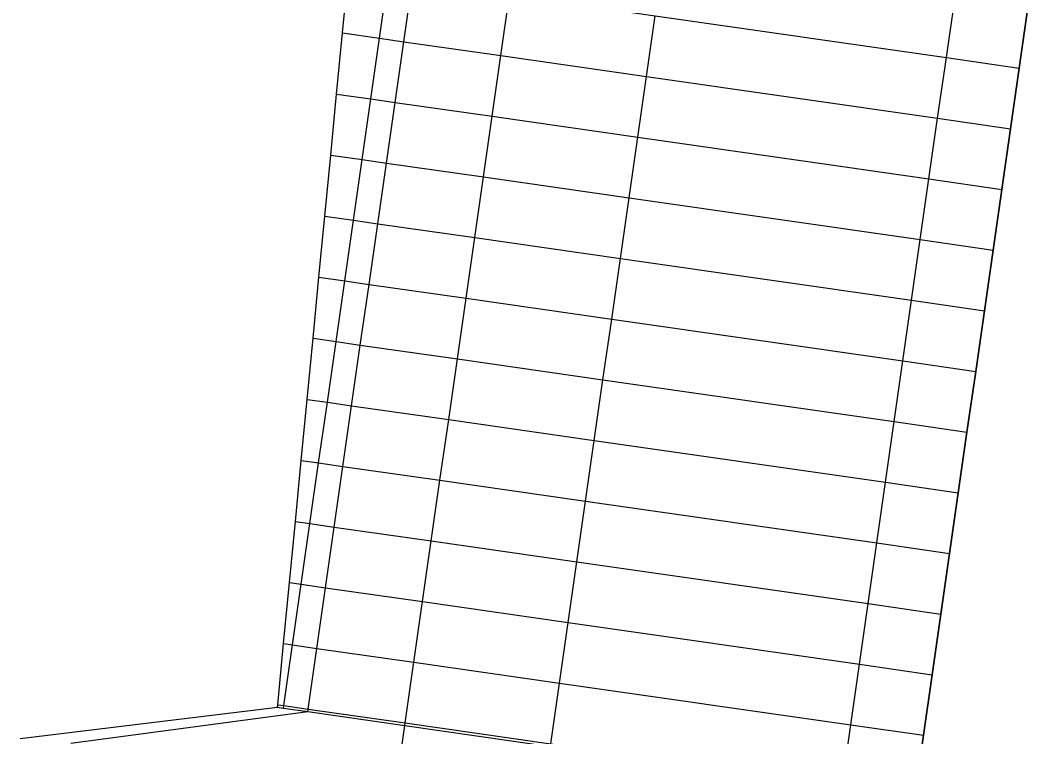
# Model space of a CAD drawing. Extents: x 1797714 to 1804825, y 249015 to 250269.
# Drawn here: x 1797724.5 to 1797806.7, y 249123.8 to 249182.2 of the extents above; entities that cross this region are included whole.
import ezdxf

# ---------------------------------------------------------------- set-up
doc = ezdxf.new("R2010")
doc.units = 0
for name, color, linetype in [('1', 7, 'Continuous'), ('60', 7, 'Continuous'), ('EDPV-LINE', 7, 'Continuous'), ('LIMT-CSLINE', 7, 'Continuous'), ('SHDR-UPAV', 7, 'Continuous')]:
    doc.layers.add(name, color=color, linetype=linetype)

msp = doc.modelspace()

# ---------------------------------------------------------------- linework, layer by layer
for points in [[(1797747.994, 249125.824), (1797748.023, 249126.032), (1797748.733, 249130.981), (1797749.442, 249135.931), (1797750.151, 249140.88), (1797750.861, 249145.829), (1797751.57, 249150.779), (1797752.279, 249155.728), (1797752.989, 249160.678), (1797753.698, 249165.627), (1797754.408, 249170.577), (1797755.117, 249175.526), (1797755.826, 249180.475), (1797756.536, 249185.425)], [(1797755.233, 249119.947), (1797755.913, 249124.689), (1797755.942, 249124.897), (1797756.652, 249129.846), (1797757.361, 249134.796), (1797758.071, 249139.745), (1797758.78, 249144.694), (1797759.489, 249149.644), (1797760.199, 249154.593), (1797760.908, 249159.543), (1797761.617, 249164.492), (1797762.327, 249169.442), (1797763.036, 249174.391), (1797763.745, 249179.34), (1797764.455, 249184.29)], [(1797755.233, 249119.947), (1797755.913, 249124.689), (1797755.942, 249124.897), (1797756.652, 249129.846), (1797757.361, 249134.796), (1797758.071, 249139.745), (1797758.78, 249144.694), (1797759.489, 249149.644), (1797760.199, 249154.593), (1797760.908, 249159.543), (1797761.617, 249164.492), (1797762.327, 249169.442), (1797763.036, 249174.391), (1797763.745, 249179.34), (1797764.455, 249184.29)], [(1797791.578, 249119.789), (1797792.288, 249124.739), (1797792.997, 249129.688), (1797793.706, 249134.638), (1797794.416, 249139.587), (1797795.125, 249144.537), (1797795.834, 249149.486), (1797796.544, 249154.435), (1797797.253, 249159.385), (1797797.962, 249164.334), (1797798.672, 249169.284), (1797799.381, 249174.233), (1797800.091, 249179.182), (1797800.8, 249184.132)], [(1797791.578, 249119.789), (1797792.288, 249124.739), (1797792.997, 249129.688), (1797793.706, 249134.638), (1797794.416, 249139.587), (1797795.125, 249144.537), (1797795.834, 249149.486), (1797796.544, 249154.435), (1797797.253, 249159.385), (1797797.962, 249164.334), (1797798.672, 249169.284), (1797799.381, 249174.233), (1797800.091, 249179.182), (1797800.8, 249184.132)], [(1797797.518, 249118.938), (1797798.227, 249123.888), (1797798.936, 249128.837), (1797799.646, 249133.786), (1797800.355, 249138.736), (1797801.064, 249143.685), (1797801.774, 249148.635), (1797802.483, 249153.584), (1797803.192, 249158.534), (1797803.902, 249163.483), (1797804.611, 249168.432), (1797805.321, 249173.382), (1797806.03, 249178.331), (1797806.739, 249183.281)], [(1797767.821, 249123.194), (1797768.53, 249128.144), (1797769.24, 249133.093), (1797769.949, 249138.043), (1797770.658, 249142.992), (1797771.368, 249147.941), (1797772.077, 249152.891), (1797772.787, 249157.84), (1797773.496, 249162.79), (1797774.205, 249167.739), (1797774.915, 249172.689), (1797775.624, 249177.638), (1797776.333, 249182.587)], [(1797767.821, 249123.194), (1797768.53, 249128.144), (1797769.24, 249133.093), (1797769.949, 249138.043), (1797770.658, 249142.992), (1797771.368, 249147.941), (1797772.077, 249152.891), (1797772.787, 249157.84), (1797773.496, 249162.79), (1797774.205, 249167.739), (1797774.915, 249172.689), (1797775.624, 249177.638), (1797776.333, 249182.587)]]:
    msp.add_lwpolyline(points)
at = {"layer": '1'}
msp.add_lwpolyline([(1797767.821, 249123.194), (1797768.53, 249128.144), (1797769.24, 249133.093), (1797769.949, 249138.043), (1797770.658, 249142.992), (1797771.368, 249147.941), (1797772.077, 249152.891), (1797772.787, 249157.84), (1797773.496, 249162.79), (1797774.205, 249167.739), (1797774.915, 249172.689), (1797775.624, 249177.638), (1797776.333, 249182.587)], dxfattribs=at)
at = {"layer": '60'}
msp.add_lwpolyline([(1797724.527, 249123.641), (1797745.519, 249126.178), (1797745.539, 249126.388), (1797746.019, 249131.37), (1797746.5, 249136.352), (1797746.98, 249141.334), (1797747.461, 249146.317), (1797747.941, 249151.299), (1797748.421, 249156.281), (1797748.902, 249161.263), (1797749.382, 249166.246), (1797749.862, 249171.228), (1797750.343, 249176.21), (1797750.823, 249181.192), (1797751.304, 249186.175)], dxfattribs=at)
at = {"layer": 'EDPV-LINE'}
for points in [[(1797751.304, 249186.175), (1797754.556, 249185.709), (1797756.536, 249185.425), (1797764.455, 249184.29), (1797776.333, 249182.587), (1797800.091, 249179.182), (1797806.03, 249178.331)], [(1797755.233, 249119.947), (1797755.913, 249124.689), (1797755.942, 249124.897), (1797756.652, 249129.846), (1797757.361, 249134.796), (1797758.071, 249139.745), (1797758.78, 249144.694), (1797759.489, 249149.644), (1797760.199, 249154.593), (1797760.908, 249159.543), (1797761.617, 249164.492), (1797762.327, 249169.442), (1797763.036, 249174.391), (1797763.745, 249179.34), (1797764.455, 249184.29)], [(1797791.578, 249119.789), (1797792.288, 249124.739), (1797792.997, 249129.688), (1797793.706, 249134.638), (1797794.416, 249139.587), (1797795.125, 249144.537), (1797795.834, 249149.486), (1797796.544, 249154.435), (1797797.253, 249159.385), (1797797.962, 249164.334), (1797798.672, 249169.284), (1797799.381, 249174.233), (1797800.091, 249179.182), (1797800.8, 249184.132)], [(1797750.823, 249181.192), (1797753.846, 249180.759), (1797755.826, 249180.475), (1797763.745, 249179.34), (1797775.624, 249177.638), (1797799.381, 249174.233), (1797805.321, 249173.382)], [(1797750.343, 249176.21), (1797753.137, 249175.81), (1797755.117, 249175.526), (1797763.036, 249174.391), (1797774.915, 249172.689), (1797798.672, 249169.284), (1797804.611, 249168.432)], [(1797749.862, 249171.228), (1797752.428, 249170.86), (1797754.408, 249170.577), (1797762.327, 249169.442), (1797774.205, 249167.739), (1797797.962, 249164.334), (1797803.902, 249163.483)], [(1797749.382, 249166.246), (1797751.718, 249165.911), (1797753.698, 249165.627), (1797761.617, 249164.492), (1797773.496, 249162.79), (1797797.253, 249159.385), (1797803.192, 249158.534)], [(1797748.902, 249161.263), (1797751.009, 249160.961), (1797752.989, 249160.678), (1797760.908, 249159.543), (1797772.787, 249157.84), (1797796.544, 249154.435), (1797802.483, 249153.584)], [(1797748.421, 249156.281), (1797750.3, 249156.012), (1797752.279, 249155.728), (1797760.199, 249154.593), (1797772.077, 249152.891), (1797795.834, 249149.486), (1797801.774, 249148.635)], [(1797747.941, 249151.299), (1797749.59, 249151.063), (1797751.57, 249150.779), (1797759.489, 249149.644), (1797771.368, 249147.941), (1797795.125, 249144.537), (1797801.064, 249143.685)], [(1797747.461, 249146.317), (1797748.881, 249146.113), (1797750.861, 249145.829), (1797758.78, 249144.694), (1797770.658, 249142.992), (1797794.416, 249139.587), (1797800.355, 249138.736)], [(1797746.98, 249141.334), (1797748.172, 249141.164), (1797750.151, 249140.88), (1797758.071, 249139.745), (1797769.949, 249138.043), (1797793.706, 249134.638), (1797799.646, 249133.786)], [(1797746.5, 249136.352), (1797747.462, 249136.214), (1797749.442, 249135.931), (1797757.361, 249134.796), (1797769.24, 249133.093), (1797792.997, 249129.688), (1797798.936, 249128.837)], [(1797746.019, 249131.37), (1797746.753, 249131.265), (1797748.733, 249130.981), (1797756.652, 249129.846), (1797768.53, 249128.144), (1797792.288, 249124.739), (1797798.227, 249123.888)], [(1797745.519, 249126.178), (1797746.014, 249126.108), (1797747.994, 249125.824), (1797755.913, 249124.689), (1797767.791, 249122.986), (1797791.549, 249119.581), (1797797.488, 249118.73)], [(1797745.539, 249126.388), (1797746.044, 249126.315), (1797748.023, 249126.032), (1797755.942, 249124.897), (1797767.821, 249123.194), (1797791.578, 249119.789), (1797797.518, 249118.938)]]:
    msp.add_lwpolyline(points, dxfattribs=at)
at = {"layer": 'LIMT-CSLINE'}
for points in [[(1797724.527, 249123.641), (1797745.519, 249126.178), (1797745.539, 249126.388), (1797746.019, 249131.37), (1797746.5, 249136.352), (1797746.98, 249141.334), (1797747.461, 249146.317), (1797747.941, 249151.299), (1797748.421, 249156.281), (1797748.902, 249161.263), (1797749.382, 249166.246), (1797749.862, 249171.228), (1797750.343, 249176.21), (1797750.823, 249181.192), (1797751.304, 249186.175)], [(1797806.739, 249183.281), (1797806.03, 249178.331), (1797805.321, 249173.382), (1797804.611, 249168.432), (1797803.902, 249163.483), (1797803.192, 249158.534), (1797802.483, 249153.584), (1797801.774, 249148.635), (1797801.064, 249143.685), (1797800.355, 249138.736), (1797799.646, 249133.786), (1797798.936, 249128.837), (1797798.227, 249123.888), (1797797.518, 249118.938)]]:
    msp.add_lwpolyline(points, dxfattribs=at)
at = {"layer": 'SHDR-UPAV'}
for points in [[(1797728.659, 249123.242), (1797747.994, 249125.824), (1797748.023, 249126.032), (1797748.733, 249130.981), (1797749.442, 249135.931), (1797750.151, 249140.88), (1797750.861, 249145.829), (1797751.57, 249150.779), (1797752.279, 249155.728), (1797752.989, 249160.678), (1797753.698, 249165.627), (1797754.408, 249170.577), (1797755.117, 249175.526), (1797755.826, 249180.475), (1797756.536, 249185.425)], [(1797746.014, 249126.108), (1797746.044, 249126.315), (1797746.753, 249131.265), (1797747.462, 249136.214), (1797748.172, 249141.164), (1797748.881, 249146.113), (1797749.59, 249151.063), (1797750.3, 249156.012), (1797751.009, 249160.961), (1797751.718, 249165.911), (1797752.428, 249170.86), (1797753.137, 249175.81), (1797753.846, 249180.759), (1797754.556, 249185.709)], [(1797747.994, 249125.824), (1797748.023, 249126.032), (1797748.733, 249130.981), (1797749.442, 249135.931), (1797750.151, 249140.88), (1797750.861, 249145.829), (1797751.57, 249150.779), (1797752.279, 249155.728), (1797752.989, 249160.678), (1797753.698, 249165.627), (1797754.408, 249170.577), (1797755.117, 249175.526), (1797755.826, 249180.475), (1797756.536, 249185.425)], [(1797797.518, 249118.938), (1797798.227, 249123.888), (1797798.936, 249128.837), (1797799.646, 249133.786), (1797800.355, 249138.736), (1797801.064, 249143.685), (1797801.774, 249148.635), (1797802.483, 249153.584), (1797803.192, 249158.534), (1797803.902, 249163.483), (1797804.611, 249168.432), (1797805.321, 249173.382), (1797806.03, 249178.331), (1797806.739, 249183.281)], [(1797797.518, 249118.938), (1797798.227, 249123.888), (1797798.936, 249128.837), (1797799.646, 249133.786), (1797800.355, 249138.736), (1797801.064, 249143.685), (1797801.774, 249148.635), (1797802.483, 249153.584), (1797803.192, 249158.534), (1797803.902, 249163.483), (1797804.611, 249168.432), (1797805.321, 249173.382), (1797806.03, 249178.331), (1797806.739, 249183.281)]]:
    msp.add_lwpolyline(points, dxfattribs=at)

doc.saveas('drawing.dxf')
